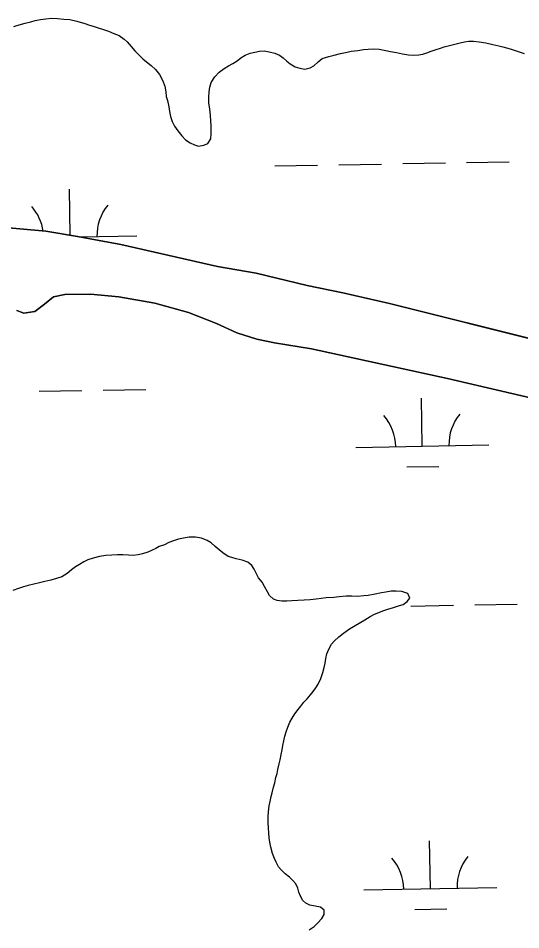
# Model space of a CAD drawing. Extents: x 3925854 to 3964121, y 224593 to 250589.
# Drawn here: x 3932417 to 3932794, y 230911 to 231596 of the extents above; entities that cross this region are included whole.
import ezdxf

# ---------------------------------------------------------------- set-up
doc = ezdxf.new("R2010")
doc.units = 0
doc.layers.add('V-TOPO-SHOR', color=7, linetype='Continuous')
doc.layers.add('V-WETL-SWMP', color=7, linetype='Continuous')

msp = doc.modelspace()

# ---------------------------------------------------------------- linework, layer by layer
at = {"layer": 'V-TOPO-SHOR'}
for points in [[(3932401.154, 231439.199), (3932437.663, 231435.758), (3932461.404, 231431.935), (3932494.121, 231425.905), (3932566.53, 231409.249), (3932595.654, 231404.221), (3932633.954, 231394.993), (3932660.684, 231389.57), (3932695.793, 231381.544), (3932813.68, 231352.054)], [(3932817.612, 231306.755), (3932739.217, 231325.215), (3932637.284, 231347.498), (3932609.353, 231351.925), (3932596.189, 231354.735), (3932581.23, 231359.544), (3932565.874, 231366.35), (3932544.934, 231374.757), (3932519.602, 231381.773), (3932492.472, 231386.399), (3932471.124, 231388.423), (3932451.969, 231388.249), (3932443.385, 231386.465), (3932436.594, 231381.087), (3932429.404, 231375.508), (3932421.22, 231374.322), (3932415.836, 231376.323)]]:
    msp.add_lwpolyline(points, dxfattribs=at)
at = {"layer": 'V-WETL-SWMP'}
for p, q in [((3932413.529, 231589.804), (3932417.539, 231591.019)), ((3932417.539, 231591.019), (3932422.247, 231592.233)), ((3932422.247, 231592.233), (3932426.519, 231593.361)), ((3932426.519, 231593.361), (3932429.658, 231594.228)), ((3932429.658, 231594.228), (3932433.581, 231595.095)), ((3932433.581, 231595.095), (3932437.591, 231595.612)), ((3932437.591, 231595.612), (3932441.949, 231595.955)), ((3932441.949, 231595.955), (3932446.394, 231595.862)), ((3932446.394, 231595.862), (3932451.187, 231595.333)), ((3932451.187, 231595.333), (3932455.632, 231594.891)), ((3932455.632, 231594.891), (3932460.946, 231593.664)), ((3932460.946, 231593.664), (3932466.958, 231591.913)), ((3932466.958, 231591.913), (3932470.356, 231590.863)), ((3932470.356, 231590.863), (3932473.318, 231589.9)), ((3932473.318, 231589.9), (3932476.89, 231588.849)), ((3932476.89, 231588.849), (3932480.897, 231587.537)), ((3932480.897, 231587.537), (3932484.817, 231586.224)), ((3932484.817, 231586.224), (3932488.737, 231584.563)), ((3932488.737, 231584.563), (3932492.657, 231582.902)), ((3932492.657, 231582.902), (3932496.401, 231580.282)), ((3932496.401, 231580.282), (3932498.664, 231578.1)), ((3932498.664, 231578.1), (3932501.797, 231574.61)), ((3932740.78, 231575.515), (3932744.878, 231576.468)), ((3932744.878, 231576.468), (3932748.714, 231577.422)), ((3932748.714, 231577.422), (3932752.114, 231578.115)), ((3932752.114, 231578.115), (3932755.252, 231578.721)), ((3932755.252, 231578.721), (3932758.825, 231578.629)), ((3932758.825, 231578.629), (3932763.008, 231578.101)), ((3932763.008, 231578.101), (3932767.975, 231577.397)), ((3932767.975, 231577.397), (3932773.377, 231576.257)), ((3932773.377, 231576.257), (3932777.734, 231575.205)), ((3932501.797, 231574.61), (3932504.582, 231571.469)), ((3932504.582, 231571.469), (3932507.368, 231568.676)), ((3932587.463, 231568.222), (3932591.039, 231569.699)), ((3932591.039, 231569.699), (3932594.526, 231570.566)), ((3932594.526, 231570.566), (3932598.1, 231571.171)), ((3932598.1, 231571.171), (3932601.587, 231571.341)), ((3932601.587, 231571.341), (3932605.42, 231570.639)), ((3932605.42, 231570.639), (3932609.603, 231569.587)), ((3932609.603, 231569.587), (3932613.174, 231568.101)), ((3932654.225, 231568.308), (3932659.02, 231569.522)), ((3932659.02, 231569.522), (3932663.902, 231570.562)), ((3932663.902, 231570.562), (3932667.04, 231571.167)), ((3932667.04, 231571.167), (3932672.009, 231571.771)), ((3932672.009, 231571.771), (3932676.281, 231572.375)), ((3932676.281, 231572.375), (3932679.68, 231572.807)), ((3932679.68, 231572.807), (3932683.69, 231572.976)), ((3932683.69, 231572.976), (3932687.96, 231572.622)), ((3932687.96, 231572.622), (3932692.926, 231571.743)), ((3932692.926, 231571.743), (3932696.499, 231571.041)), ((3932696.499, 231571.041), (3932700.943, 231570.164)), ((3932700.943, 231570.164), (3932705.474, 231569.199)), ((3932705.474, 231569.199), (3932709.918, 231568.496)), ((3932717.761, 231568.399), (3932720.726, 231569.005)), ((3932720.726, 231569.005), (3932723.69, 231569.873)), ((3932723.69, 231569.873), (3932727.091, 231571.175)), ((3932727.091, 231571.175), (3932730.753, 231572.391)), ((3932730.753, 231572.391), (3932733.979, 231573.432)), ((3932733.979, 231573.432), (3932736.856, 231574.387)), ((3932736.856, 231574.387), (3932740.78, 231575.515)), ((3932777.734, 231575.205), (3932780.87, 231574.416)), ((3932780.87, 231574.416), (3932786.272, 231572.841)), ((3932786.272, 231572.841), (3932791.499, 231571.091)), ((3932791.499, 231571.091), (3932796.9, 231569.427)), ((3932507.368, 231568.676), (3932510.588, 231565.534)), ((3932510.588, 231565.534), (3932513.2, 231563.265)), ((3932513.2, 231563.265), (3932516.682, 231560.471)), ((3932578.216, 231561.959), (3932581.357, 231564.047)), ((3932581.357, 231564.047), (3932584.236, 231566.222)), ((3932584.236, 231566.222), (3932587.463, 231568.222)), ((3932613.174, 231568.101), (3932615.96, 231566.18)), ((3932615.96, 231566.18), (3932618.659, 231563.562)), ((3932618.659, 231563.562), (3932621.097, 231561.554)), ((3932638.875, 231560.136), (3932642.103, 231563.182)), ((3932642.103, 231563.182), (3932645.07, 231565.706)), ((3932645.07, 231565.706), (3932650.127, 231567.093)), ((3932650.127, 231567.093), (3932654.225, 231568.308)), ((3932709.918, 231568.496), (3932714.014, 231568.229)), ((3932714.014, 231568.229), (3932717.761, 231568.399)), ((3932516.682, 231560.471), (3932520.077, 231557.329)), ((3932520.077, 231557.329), (3932523.036, 231553.752)), ((3932564.694, 231551.867), (3932567.836, 231555.349)), ((3932567.836, 231555.349), (3932571.5, 231558.046)), ((3932571.5, 231558.046), (3932574.815, 231560.046)), ((3932574.815, 231560.046), (3932578.216, 231561.959)), ((3932621.097, 231561.554), (3932624.842, 231559.457)), ((3932624.842, 231559.457), (3932628.501, 231558.319)), ((3932628.501, 231558.319), (3932632.16, 231557.704)), ((3932632.16, 231557.704), (3932636.084, 231558.658)), ((3932636.084, 231558.658), (3932638.875, 231560.136)), ((3932523.036, 231553.752), (3932525.384, 231549.478)), ((3932525.384, 231549.478), (3932527.033, 231544.857)), ((3932561.725, 231547.6), (3932564.694, 231551.867)), ((3932527.033, 231544.857), (3932527.725, 231540.672)), ((3932560.409, 231540.716), (3932560.849, 231544.202)), ((3932560.849, 231544.202), (3932561.725, 231547.6)), ((3932527.725, 231540.672), (3932528.156, 231537.098)), ((3932528.156, 231537.098), (3932529.024, 231534.047)), ((3932560.049, 231532.437), (3932560.054, 231536.533)), ((3932560.054, 231536.533), (3932560.409, 231540.716)), ((3932529.024, 231534.047), (3932529.976, 231529.252)), ((3932529.976, 231529.252), (3932530.582, 231525.939)), ((3932560.74, 231527.643), (3932560.049, 231532.437)), ((3932530.582, 231525.939), (3932531.361, 231522.103)), ((3932531.361, 231522.103), (3932532.489, 231518.354)), ((3932561.257, 231523.11), (3932560.74, 231527.643)), ((3932561.687, 231518.49), (3932561.257, 231523.11)), ((3932532.489, 231518.354), (3932534.402, 231514.778)), ((3932534.402, 231514.778), (3932536.925, 231511.201)), ((3932561.77, 231515.265), (3932561.687, 231518.49)), ((3932561.936, 231509.251), (3932561.77, 231515.265)), ((3932536.925, 231511.201), (3932539.709, 231507.45)), ((3932539.709, 231507.45), (3932542.581, 231504.657)), ((3932561.582, 231505.242), (3932561.936, 231509.251)), ((3932542.581, 231504.657), (3932546.152, 231502.299)), ((3932546.152, 231502.299), (3932549.287, 231500.901)), ((3932549.287, 231500.901), (3932552.336, 231499.851)), ((3932552.336, 231499.851), (3932556.259, 231500.456)), ((3932556.259, 231500.456), (3932559.224, 231501.759)), ((3932559.224, 231501.759), (3932561.582, 231505.242)), ((3932705.693, 231486.648), (3932737.688, 231487.229)), ((3932753.685, 231487.52), (3932785.68, 231488.102)), ((3932609.709, 231484.902), (3932641.704, 231485.484)), ((3932657.701, 231485.775), (3932689.696, 231486.357)), ((3932456.039, 231432.799), (3932455.411, 231467.352)), ((3932437.664, 231435.758), (3932401.153, 231439.198)), ((3932461.403, 231431.935), (3932437.664, 231435.758)), ((3932494.12, 231425.906), (3932461.403, 231431.935)), ((3932463.773, 231431.498), (3932506.057, 231432.267)), ((3932566.53, 231409.249), (3932494.12, 231425.906)), ((3932595.655, 231404.222), (3932566.53, 231409.249)), ((3932633.954, 231394.993), (3932595.655, 231404.222)), ((3932660.685, 231389.57), (3932633.954, 231394.993)), ((3932436.594, 231381.086), (3932443.385, 231386.464)), ((3932443.385, 231386.464), (3932451.968, 231388.249)), ((3932451.968, 231388.249), (3932471.123, 231388.423)), ((3932471.123, 231388.423), (3932492.471, 231386.4)), ((3932492.471, 231386.4), (3932519.602, 231381.774)), ((3932695.793, 231381.543), (3932660.685, 231389.57)), ((3932429.403, 231375.508), (3932436.594, 231381.086)), ((3932519.602, 231381.774), (3932544.934, 231374.757)), ((3932813.681, 231352.055), (3932695.793, 231381.543)), ((3932415.836, 231376.324), (3932421.22, 231374.322)), ((3932421.22, 231374.322), (3932429.403, 231375.508)), ((3932544.934, 231374.757), (3932565.874, 231366.349)), ((3932565.874, 231366.349), (3932581.23, 231359.545)), ((3932581.23, 231359.545), (3932596.189, 231354.736)), ((3932596.189, 231354.736), (3932609.354, 231351.925)), ((3932609.354, 231351.925), (3932637.284, 231347.498)), ((3932637.284, 231347.498), (3932739.218, 231325.215)), ((3932739.218, 231325.215), (3932817.612, 231306.755)), ((3932432.76, 231315.483), (3932464.755, 231316.065)), ((3932480.752, 231316.356), (3932512.747, 231316.938)), ((3932720.401, 231274.276), (3932719.746, 231310.27)), ((3932670.409, 231273.367), (3932770.392, 231275.185)), ((3932708.683, 231258.629), (3932732.679, 231259.066)), ((3932545.278, 231205.735), (3932541.016, 231205.208)), ((3932549.966, 231205.729), (3932545.278, 231205.735)), ((3932554.545, 231204.977), (3932549.966, 231205.729)), ((3932526.734, 231200.114), (3932522.897, 231198.734)), ((3932530.145, 231201.707), (3932526.734, 231200.114)), ((3932533.663, 231203.194), (3932530.145, 231201.707)), ((3932537.286, 231204.254), (3932533.663, 231203.194)), ((3932541.016, 231205.208), (3932537.286, 231204.254)), ((3932558.805, 231203.374), (3932554.545, 231204.977)), ((3932561.892, 231201.559), (3932558.805, 231203.374)), ((3932564.871, 231198.785), (3932561.892, 231201.559)), ((3932482.833, 231192.075), (3932478.038, 231191.229)), ((3932487.307, 231192.282), (3932482.833, 231192.075)), ((3932491.462, 231192.596), (3932487.307, 231192.282)), ((3932495.617, 231192.591), (3932491.462, 231192.596)), ((3932499.772, 231192.372), (3932495.617, 231192.591)), ((3932503.287, 231192.155), (3932499.772, 231192.372)), ((3932506.91, 231192.576), (3932503.287, 231192.155)), ((3932510.213, 231193.317), (3932506.91, 231192.576)), ((3932514.369, 231194.59), (3932510.213, 231193.317)), ((3932517.141, 231195.759), (3932514.369, 231194.59)), ((3932520.232, 231197.246), (3932517.141, 231195.759)), ((3932522.897, 231198.734), (3932520.232, 231197.246)), ((3932567.744, 231196.438), (3932564.871, 231198.785)), ((3932570.511, 231194.09), (3932567.744, 231196.438)), ((3932574.556, 231191.422), (3932570.511, 231194.09)), ((3932463.009, 231185.39), (3932459.917, 231183.583)), ((3932466.314, 231187.196), (3932463.009, 231185.39)), ((3932469.192, 231188.684), (3932466.314, 231187.196)), ((3932473.242, 231190.064), (3932469.192, 231188.684)), ((3932478.038, 231191.229), (3932473.242, 231190.064)), ((3932577.431, 231190.459), (3932574.556, 231191.422)), ((3932580.519, 231189.496), (3932577.431, 231190.459)), ((3932584.992, 231188.425), (3932580.519, 231189.496)), ((3932589.251, 231186.928), (3932584.992, 231188.425)), ((3932592.337, 231184.474), (3932589.251, 231186.928)), ((3932453.625, 231178.478), (3932449.787, 231175.926)), ((3932456.931, 231181.35), (3932453.625, 231178.478)), ((3932459.917, 231183.583), (3932456.931, 231181.35)), ((3932594.145, 231181.808), (3932592.337, 231184.474)), ((3932595.632, 231178.717), (3932594.145, 231181.808)), ((3932597.439, 231175.305), (3932595.632, 231178.717)), ((3932432.949, 231171.474), (3932428.686, 231170.521)), ((3932436.998, 231172.534), (3932432.949, 231171.474)), ((3932441.368, 231173.593), (3932436.998, 231172.534)), ((3932445.737, 231174.759), (3932441.368, 231173.593)), ((3932449.787, 231175.926), (3932445.737, 231174.759)), ((3932600.098, 231172.106), (3932597.439, 231175.305)), ((3932601.904, 231168.694), (3932600.098, 231172.106)), ((3932417.177, 231167.34), (3932412.807, 231165.748)), ((3932420.8, 231168.507), (3932417.177, 231167.34)), ((3932424.53, 231169.461), (3932420.8, 231168.507)), ((3932428.686, 231170.521), (3932424.53, 231169.461)), ((3932604.136, 231164.75), (3932601.904, 231168.694)), ((3932605.731, 231162.084), (3932604.136, 231164.75)), ((3932697.032, 231165.16), (3932692.983, 231164.526)), ((3932700.761, 231165.261), (3932697.032, 231165.16)), ((3932705.128, 231165.043), (3932700.761, 231165.261)), ((3932709.601, 231163.545), (3932705.128, 231165.043)), ((3932608.603, 231159.311), (3932605.731, 231162.084)), ((3932611.478, 231158.242), (3932608.603, 231159.311)), ((3932614.993, 231157.704), (3932611.478, 231158.242)), ((3932618.615, 231157.806), (3932614.993, 231157.704)), ((3932622.451, 231158.014), (3932618.615, 231157.806)), ((3932627.032, 231158.221), (3932622.451, 231158.014)), ((3932631.613, 231158.428), (3932627.032, 231158.221)), ((3932636.301, 231158.635), (3932631.613, 231158.428)), ((3932640.776, 231159.268), (3932636.301, 231158.635)), ((3932648.128, 231160.324), (3932640.776, 231159.268)), ((3932653.987, 231160.529), (3932648.128, 231160.324)), ((3932658.036, 231160.95), (3932653.987, 231160.529)), ((3932663.15, 231161.369), (3932658.036, 231160.95)), ((3932667.518, 231161.364), (3932663.15, 231161.369)), ((3932671.673, 231161.358), (3932667.518, 231161.364)), ((3932676.574, 231161.671), (3932671.673, 231161.358)), ((3932679.663, 231161.987), (3932676.574, 231161.671)), ((3932684.885, 231162.939), (3932679.663, 231161.987)), ((3932689.68, 231163.891), (3932684.885, 231162.939)), ((3932692.983, 231164.526), (3932689.68, 231163.891)), ((3932709.06, 231157.367), (3932710.981, 231160.028)), ((3932710.981, 231160.028), (3932709.601, 231163.545)), ((3932690.727, 231150.36), (3932694.564, 231151.74)), ((3932694.564, 231151.74), (3932698.721, 231153.013)), ((3932698.721, 231153.013), (3932703.197, 231154.392)), ((3932703.197, 231154.392), (3932706.074, 231155.347)), ((3932706.074, 231155.347), (3932709.06, 231157.367)), ((3932711.741, 231154.028), (3932743.736, 231154.609)), ((3932759.734, 231154.9), (3932791.728, 231155.482)), ((3932677.189, 231143.773), (3932681.134, 231146.112)), ((3932681.134, 231146.112), (3932684.439, 231147.918)), ((3932684.439, 231147.918), (3932687.85, 231149.299)), ((3932687.85, 231149.299), (3932690.727, 231150.36)), ((3932665.675, 231136.864), (3932668.66, 231138.671)), ((3932668.66, 231138.671), (3932674.204, 231141.966)), ((3932674.204, 231141.966), (3932677.189, 231143.773)), ((3932654.264, 231127.717), (3932657.783, 231130.802)), ((3932657.783, 231130.802), (3932661.089, 231133.567)), ((3932661.089, 231133.567), (3932665.675, 231136.864)), ((3932650.207, 231121.544), (3932652.13, 231125.376)), ((3932652.13, 231125.376), (3932654.264, 231127.717)), ((3932647.872, 231114.749), (3932648.747, 231118.23)), ((3932648.747, 231118.23), (3932650.207, 231121.544)), ((3932646.644, 231107.786), (3932647.345, 231111.093)), ((3932647.345, 231111.093), (3932647.872, 231114.749)), ((3932644.195, 231099.605), (3932645.594, 231104.218)), ((3932645.594, 231104.218), (3932646.644, 231107.786)), ((3932642.187, 231095.342), (3932644.195, 231099.605)), ((3932636.431, 231087.34), (3932638.35, 231089.862)), ((3932638.35, 231089.862), (3932640.355, 231092.472)), ((3932640.355, 231092.472), (3932642.187, 231095.342)), ((3932631.461, 231081.688), (3932633.902, 231084.383)), ((3932633.902, 231084.383), (3932636.431, 231087.34)), ((3932624.659, 231072.991), (3932627.188, 231076.209)), ((3932627.188, 231076.209), (3932629.107, 231078.731)), ((3932629.107, 231078.731), (3932631.461, 231081.688)), ((3932620.907, 231066.728), (3932622.565, 231069.86)), ((3932622.565, 231069.86), (3932624.659, 231072.991)), ((3932618.112, 231059.418), (3932619.422, 231062.986)), ((3932619.422, 231062.986), (3932620.907, 231066.728)), ((3932616.449, 231052.717), (3932617.237, 231056.285)), ((3932617.237, 231056.285), (3932618.112, 231059.418)), ((3932615.047, 231045.928), (3932615.748, 231049.323)), ((3932615.748, 231049.323), (3932616.449, 231052.717)), ((3932613.557, 231038.443), (3932614.346, 231042.447)), ((3932614.346, 231042.447), (3932615.047, 231045.928)), ((3932611.98, 231031.132), (3932612.944, 231035.484)), ((3932612.944, 231035.484), (3932613.557, 231038.443)), ((3932610.492, 231025.214), (3932611.28, 231028.173)), ((3932611.28, 231028.173), (3932611.98, 231031.132)), ((3932608.654, 231017.816), (3932609.529, 231021.211)), ((3932609.529, 231021.211), (3932610.492, 231025.214)), ((3932607.604, 231013.726), (3932608.654, 231017.816)), ((3932605.502, 231003.804), (3932606.116, 231007.111)), ((3932606.116, 231007.111), (3932606.817, 231010.767)), ((3932606.817, 231010.767), (3932607.604, 231013.726)), ((3932604.886, 230999.365), (3932605.502, 231003.804)), ((3932604.528, 230991.443), (3932604.62, 230995.622)), ((3932604.62, 230995.622), (3932604.886, 230999.365)), ((3932604.783, 230987.177), (3932604.528, 230991.443)), ((3932605.127, 230983.607), (3932604.783, 230987.177)), ((3932605.47, 230979.776), (3932605.127, 230983.607)), ((3932605.988, 230976.467), (3932605.47, 230979.776)), ((3932606.593, 230972.722), (3932605.988, 230976.467)), ((3932726.449, 230941.656), (3932725.794, 230977.65)), ((3932607.979, 230968.106), (3932606.593, 230972.722)), ((3932609.367, 230964.274), (3932607.979, 230968.106)), ((3932610.669, 230961.399), (3932609.367, 230964.274)), ((3932612.493, 230958.089), (3932610.669, 230961.399)), ((3932614.405, 230955.648), (3932612.493, 230958.089)), ((3932617.361, 230952.685), (3932614.405, 230955.648)), ((3932620.579, 230950.243), (3932617.361, 230952.685)), ((3932623.275, 230947.714), (3932620.579, 230950.243)), ((3932625.361, 230945.187), (3932623.275, 230947.714)), ((3932626.924, 230941.877), (3932625.361, 230945.187)), ((3932627.79, 230938.915), (3932626.924, 230941.877)), ((3932628.918, 230935.867), (3932627.79, 230938.915)), ((3932676.457, 230940.747), (3932776.441, 230942.565)), ((3932630.655, 230932.73), (3932628.918, 230935.867)), ((3932632.916, 230930.638), (3932630.655, 230932.73)), ((3932636.048, 230929.154), (3932632.916, 230930.638)), ((3932640.052, 230928.539), (3932636.048, 230929.154)), ((3932643.969, 230927.663), (3932640.052, 230928.539)), ((3932646.578, 230925.484), (3932643.969, 230927.663)), ((3932646.747, 230922.088), (3932646.578, 230925.484)), ((3932714.731, 230926.009), (3932738.727, 230926.446)), ((3932642.038, 230916), (3932645.002, 230919.217)), ((3932645.002, 230919.217), (3932646.747, 230922.088)), ((3932635.414, 230910.698), (3932639.161, 230913.218)), ((3932639.161, 230913.218), (3932642.038, 230916))]:
    msp.add_line(p, q, dxfattribs=at)
for centre, start, end in [((3932400.823, 231430.829), 8.344009, 41.813537), ((3932511.29, 231432.837), 140.269876, 181.813534), ((3932665.158, 231273.746), 0.269879, 41.813537), ((3932775.626, 231275.755), 140.269876, 181.813534), ((3932671.206, 230941.126), 0.269879, 41.813537), ((3932781.674, 230943.135), 140.269876, 181.813534)]:
    msp.add_arc(centre, 35.246, start, end, dxfattribs=at)

doc.saveas('drawing.dxf')
